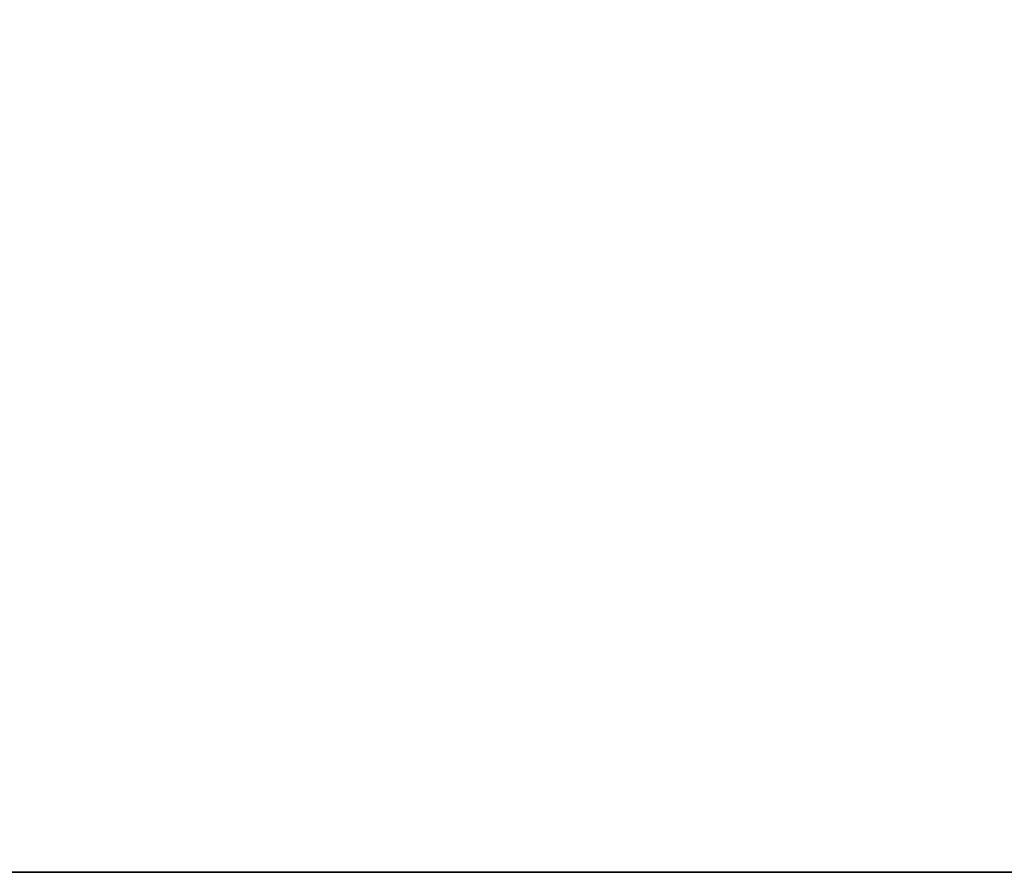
# Model space of a CAD drawing. Header units: inches. Extents: x -10 to 10, y -2.3 to 4.3.
# Tile 541 of 656: x -1.959 to -1.489, y -2.305 to -1.898. Entities that reach past the tile are written whole.
import ezdxf

# ---------------------------------------------------------------- set-up
doc = ezdxf.new("R2010")
doc.units = ezdxf.units.IN
doc.header["$LTSCALE"] = 65.185185
doc.header["$MEASUREMENT"] = 0
for name, color, linetype in [('10955', 7, 'CONTINUOUS'), ('10964', 7, 'CONTINUOUS'), ('11015', 7, 'CONTINUOUS')]:
    doc.layers.add(name, color=color, linetype=linetype)

msp = doc.modelspace()

# ---------------------------------------------------------------- linework, layer by layer
at = {"layer": '10955', "linetype": 'CONTINUOUS'}
for points in [[(-2.79289, 0.895, 13.9861), (2.79289, 0.895, 13.9861), (-2.79289, -2.305, 13.9861), (-2.79289, 0.895, 13.9861)], [(-2.79289, -2.305, 13.9861), (2.79289, 0.895, 13.9861), (2.79289, -2.305, 13.9861), (-2.79289, -2.305, 13.9861)]]:
    msp.add_3dface(points, dxfattribs=at)
at = {"layer": '10964', "linetype": 'CONTINUOUS'}
for points in [[(-2.79289, -2.305, 14.1431), (2.79289, -2.305, 14.1431), (-2.79289, 0.895, 14.1431), (-2.79289, -2.305, 14.1431)], [(-2.79289, 0.895, 14.1431), (2.79289, -2.305, 14.1431), (2.79289, 0.895, 14.1431), (-2.79289, 0.895, 14.1431)]]:
    msp.add_3dface(points, dxfattribs=at)
at = {"layer": '11015', "linetype": 'CONTINUOUS'}
for points in [[(-2.79289, -2.305, 13.9861), (2.79289, -2.305, 13.9861), (-2.79289, -2.305, 14.1431), (-2.79289, -2.305, 13.9861)], [(2.79289, -2.305, 13.9861), (2.79289, -2.305, 14.1431), (-2.79289, -2.305, 14.1431), (2.79289, -2.305, 13.9861)]]:
    msp.add_3dface(points, dxfattribs=at)

doc.saveas('drawing.dxf')
